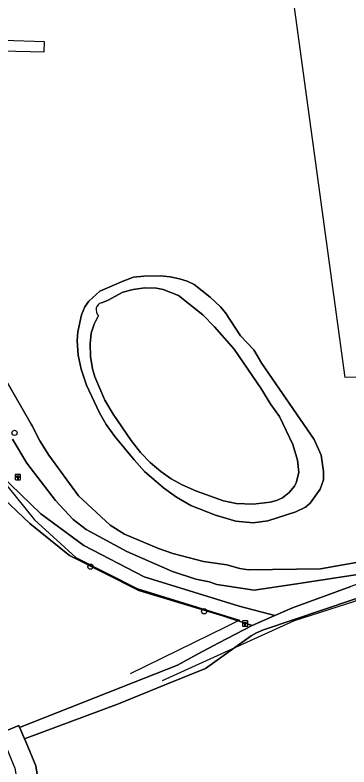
# Model space of a CAD drawing. Extents: x 160203 to 161530, y 379528 to 381797.
# Drawn here: x 161253.1 to 161315.2, y 381386.7 to 381526.6 of the extents above; entities that cross this region are included whole.
import ezdxf

# ---------------------------------------------------------------- set-up
doc = ezdxf.new("R2010")
doc.units = 0
for name, color, linetype in [('IMGEO_Boom', 7, 'Continuous'), ('IMGEO_Grasland_agrarisch', 7, 'Continuous'), ('IMGEO_Grasland_overig', 7, 'Continuous'), ('IMGEO_Groenvoorziening', 7, 'Continuous'), ('IMGEO_Hectometerpaal', 7, 'Continuous'), ('IMGEO_Hek', 7, 'Continuous'), ('IMGEO_Loofbos', 7, 'Continuous'), ('IMGEO_Oever', 7, 'Continuous'), ('IMGEO_Rijbaan_lokaal_onverhard', 7, 'Continuous'), ('IMGEO_Steiger', 7, 'Continuous'), ('IMGEO_Voetpad_onverhard', 7, 'Continuous'), ('IMGEO_Waterloop', 7, 'Continuous')]:
    doc.layers.add(name, color=color, linetype=linetype)

msp = doc.modelspace()

# ---------------------------------------------------------------- linework, layer by layer
at = {"layer": 'IMGEO_Boom'}
for centre in [(161253.01, 381448.86), (161267.13, 381423.97), (161288.29, 381415.68)]:
    msp.add_circle(centre, 0.489, dxfattribs=at)
at = {"layer": 'IMGEO_Grasland_agrarisch'}
msp.add_lwpolyline([(161230.31, 381385.5), (161247.45, 381391.8), (161250.42, 381393.04), (161253.78, 381394.44), (161253.94, 381394.08), (161275.16, 381402.44), (161283.3, 381405.64), (161287.04, 381407.68), (161291.02, 381409.84), (161297.19, 381413.05), (161291.75, 381414.84), (161276.1, 381419.52), (161263.23, 381426.05), (161255.83, 381432), (161247.31, 381440.08), (161234.58, 381436.12), (161190.69, 381420.21), (161167.12, 381412.8), (161143.54, 381405.38), (161130.51, 381401.14), (161125.03, 381399.23), (161118.6, 381395.67), (161111.15, 381390.92), (161100.64, 381384.03)], dxfattribs=at)
msp.add_lwpolyline([(161413.3, 381399.3), (161421.01, 381402.45), (161404.11, 381421.75), (161390.71, 381434.67), (161385.42, 381433.68), (161374.24, 381430.94), (161348.41, 381425.98), (161328.77, 381422.27), (161321.57, 381419.76), (161299.32, 381412.21), (161298.02, 381411.7), (161297.01, 381411.1), (161288.52, 381405.02), (161280.83, 381401.91), (161272.35, 381398.48), (161254.89, 381391.93), (161255.18, 381391.27), (161256.97, 381386.94), (161262.88, 381350.03), (161267.77, 381346.99), (161360.92, 381383.1), (161366.65, 381381.48)], close=True, dxfattribs=at)
at = {"layer": 'IMGEO_Grasland_overig'}
msp.add_lwpolyline([(161250.42, 381393.04), (161253.07, 381386.53), (161258.96, 381352.47), (161262.88, 381350.03), (161256.97, 381386.94), (161255.18, 381391.27), (161254.89, 381391.93), (161253.98, 381393.98), (161253.94, 381394.08), (161253.78, 381394.44)], close=True, dxfattribs=at)
at = {"layer": 'IMGEO_Groenvoorziening'}
for points in [[(161325.35, 381423.82), (161305.1, 381420.75), (161297.6, 381419.61), (161290.63, 381420.64), (161289.21, 381421.14), (161286.7, 381421.66), (161282.41, 381423.07), (161273.87, 381426.8), (161266.33, 381430.87), (161263.9, 381432.74), (161260.65, 381436.31), (161255.32, 381443.25), (161252.63, 381447.66)], [(161248.4, 381442.9), (161257.89, 381433.8), (161265.87, 381427.93), (161277.1, 381422.08), (161294.77, 381416.62), (161301.4, 381414.92), (161304.7, 381416.35), (161315.56, 381420.3)]]:
    msp.add_lwpolyline(points, dxfattribs=at)
at = {"layer": 'IMGEO_Hectometerpaal'}
for p, q in [((161253.13, 381441.05), (161253.13, 381440.21)), ((161253.13, 381441.05), (161253.13, 381440.21)), ((161254.05, 381441.14), (161253.21, 381441.14)), ((161254.05, 381441.14), (161253.21, 381441.14)), ((161253.22, 381440.14), (161254.06, 381440.14)), ((161253.22, 381440.14), (161254.06, 381440.14)), ((161254.13, 381440.22), (161254.13, 381441.06)), ((161254.13, 381440.22), (161254.13, 381441.06)), ((161295.4, 381413.81), (161295.4, 381412.97)), ((161295.4, 381413.81), (161295.4, 381412.97)), ((161296.32, 381413.89), (161295.48, 381413.89)), ((161296.32, 381413.89), (161295.48, 381413.89)), ((161296.4, 381412.98), (161296.4, 381413.82)), ((161296.4, 381412.98), (161296.4, 381413.82)), ((161295.49, 381412.89), (161296.33, 381412.89)), ((161295.49, 381412.89), (161296.33, 381412.89))]:
    msp.add_line(p, q, dxfattribs=at)
for points in [[(161253.66, 381440.28), (161253.6, 381440.28), (161253.6, 381440.58), (161253.38, 381440.58), (161253.38, 381440.85), (161253.88, 381440.85), (161253.88, 381440.58), (161253.66, 381440.58), (161253.66, 381440.28)], [(161295.93, 381413.04), (161295.87, 381413.04), (161295.87, 381413.34), (161295.65, 381413.34), (161295.65, 381413.61), (161296.15, 381413.61), (161296.15, 381413.34), (161295.93, 381413.34), (161295.93, 381413.04)]]:
    msp.add_lwpolyline(points, dxfattribs=at)
for centre, start, end in [((161253.21, 381441.06), 92.4484, 184.2845), ((161253.21, 381441.06), 92.4484, 184.2845), ((161253.21, 381440.21), 182.4484, 274.2845), ((161253.21, 381440.21), 182.4484, 274.2845), ((161254.05, 381441.06), 2.4484, 94.2845), ((161254.05, 381441.06), 2.4484, 94.2845), ((161254.05, 381440.21), 272.4484, 4.2845), ((161254.05, 381440.21), 272.4484, 4.2845), ((161295.48, 381413.81), 92.4484, 184.2845), ((161295.48, 381413.81), 92.4484, 184.2845), ((161296.33, 381413.81), 2.4484, 94.2845), ((161296.33, 381413.81), 2.4484, 94.2845), ((161295.48, 381412.97), 182.4484, 274.2845), ((161295.48, 381412.97), 182.4484, 274.2845), ((161296.33, 381412.97), 272.4484, 4.2845), ((161296.33, 381412.97), 272.4484, 4.2845)]:
    msp.add_arc(centre, 0.0779, start, end, dxfattribs=at)
at = {"layer": 'IMGEO_Hek'}
for points in [[(161233.18, 381437.83), (161248.4, 381442.9), (161256.74, 381432.67), (161264.42, 381425.71), (161275.84, 381419.9), (161294.83, 381414.02)], [(161390.71, 381434.67), (161377.8, 381432.45), (161358.29, 381428.28), (161335.14, 381424.83), (161323.67, 381420.86), (161316.26, 381417.47), (161305.01, 381413.91), (161280.48, 381402.76)], [(161294.83, 381414.02), (161292.25, 381412.75)], [(161292.25, 381412.75), (161274.54, 381404.03)]]:
    msp.add_lwpolyline(points, dxfattribs=at)
at = {"layer": 'IMGEO_Loofbos'}
for points in [[(161298.85, 381457.17), (161293.83, 381464.41), (161290.23, 381468.58), (161288.03, 381470.8), (161283.49, 381474.4), (161280.67, 381475.52), (161279.41, 381475.8), (161277.23, 381475.84), (161275.08, 381475.53), (161273.15, 381475.02), (161270.32, 381473.49), (161269.18, 381473.06)], [(161268.63, 381470.68), (161267.81, 381469.11), (161267.26, 381467.42), (161267.05, 381465.41), (161267.15, 381463.07), (161267.51, 381460.75), (161267.92, 381459.31), (161269.78, 381454.93), (161271.36, 381452.33), (161274.69, 381447.47), (161276.44, 381445.23), (161278.24, 381443.35), (161280.22, 381441.65), (161282.16, 381440.33), (161284.21, 381439.2), (161286.86, 381438.01), (161291.88, 381436.24), (161294.23, 381435.72), (161297.4, 381435.6), (161300.55, 381435.96), (161301.75, 381436.27), (161302.88, 381436.79), (161304.08, 381437.76), (161305.07, 381438.94), (161305.42, 381439.57), (161305.86, 381441.52), (161305.67, 381443.8), (161304.79, 381446.68), (161302.32, 381451.89), (161300.71, 381454.11), (161298.85, 381457.17)]]:
    msp.add_lwpolyline(points, dxfattribs=at)
msp.add_arc((161269.55, 381471.72), 1.38, 105.5142, 228.4577, dxfattribs=at)
at = {"layer": 'IMGEO_Oever'}
msp.add_lwpolyline([(161309.86, 381438.37), (161310.45, 381440.14), (161310.49, 381441.69), (161310.07, 381444.74), (161308.71, 381447.63), (161298.98, 381461.79), (161297.49, 381464.3), (161295.03, 381466.91), (161292.24, 381471.19), (161291.29, 381472.29), (161289.38, 381474.07), (161286.41, 381476.48), (161285.1, 381477.1), (161283.71, 381477.54), (161281.93, 381477.9), (161280.12, 381478.08), (161277.06, 381478.01), (161275.16, 381477.79), (161273.32, 381477.15), (161268.88, 381475.24), (161266.83, 381473.37), (161266.08, 381472.31), (161265.45, 381470.84), (161264.75, 381467.65), (161264.67, 381465.99), (161264.86, 381463.33), (161265.38, 381460.71), (161266.4, 381457.71), (161268.78, 381452.56), (161270.04, 381450.4), (161271.64, 381448.2), (161275.23, 381443.83), (161277.19, 381441.66), (161280.69, 381438.64), (161283.16, 381436.9), (161285.77, 381435.38), (161290.37, 381433.57), (161294.2, 381432.43), (161297.41, 381432.15), (161300.12, 381432.51), (161305.33, 381434.15), (161307.14, 381435.05), (161307.97, 381435.8)], close=True, dxfattribs=at)
for points in [[(161269.18, 381473.06), (161270.32, 381473.49), (161273.15, 381475.02), (161275.08, 381475.53), (161277.23, 381475.84), (161279.41, 381475.8), (161280.67, 381475.52), (161283.49, 381474.4), (161288.03, 381470.8), (161290.23, 381468.58), (161293.83, 381464.41), (161298.85, 381457.17), (161300.71, 381454.11), (161302.32, 381451.89), (161304.79, 381446.68), (161305.67, 381443.8), (161305.86, 381441.52), (161305.42, 381439.57), (161305.07, 381438.94), (161304.08, 381437.76), (161302.88, 381436.79), (161301.75, 381436.27)], [(161301.75, 381436.27), (161300.55, 381435.96), (161297.4, 381435.6), (161294.23, 381435.72), (161291.88, 381436.24), (161286.86, 381438.01), (161284.21, 381439.2), (161282.16, 381440.33), (161280.22, 381441.65), (161278.24, 381443.35), (161276.44, 381445.23), (161274.69, 381447.47), (161271.36, 381452.33), (161269.78, 381454.93), (161267.92, 381459.31), (161267.51, 381460.75), (161267.15, 381463.07), (161267.05, 381465.41), (161267.26, 381467.42), (161267.81, 381469.11), (161268.63, 381470.68)], [(161317.58, 381424.91), (161309.91, 381423.59), (161296.5, 381423.41), (161294.92, 381423.64), (161292.5, 381424.31), (161288.18, 381424.95), (161282.43, 381426.44), (161279.77, 381427.38), (161273.49, 381430.05), (161270.77, 381431.7), (161264.88, 381437.18), (161259.37, 381444.7), (161257.72, 381447.36), (161256.28, 381450.17), (161256.13, 381450.46), (161250.68, 381459.88)], [(161252.63, 381447.66), (161255.32, 381443.25), (161260.65, 381436.31), (161263.9, 381432.74), (161266.33, 381430.87), (161273.87, 381426.8), (161282.41, 381423.07), (161286.7, 381421.66), (161289.21, 381421.14), (161290.63, 381420.64), (161297.6, 381419.61), (161305.1, 381420.75), (161325.35, 381423.82)]]:
    msp.add_lwpolyline(points, dxfattribs=at)
msp.add_arc((161269.55, 381471.72), 1.38, 105.5142, 228.4577, dxfattribs=at)
at = {"layer": 'IMGEO_Rijbaan_lokaal_onverhard'}
msp.add_lwpolyline([(161265.87, 381427.93), (161257.89, 381433.8), (161248.4, 381442.9), (161247.31, 381440.08), (161255.83, 381432), (161263.23, 381426.05), (161276.1, 381419.52), (161291.75, 381414.84), (161297.19, 381413.05), (161301.4, 381414.92), (161294.77, 381416.62), (161277.1, 381422.08)], close=True, dxfattribs=at)
at = {"layer": 'IMGEO_Steiger'}
msp.add_lwpolyline([(161258.56, 381521.59), (161250.97, 381521.81), (161250.64, 381519.93), (161258.52, 381519.71)], close=True, dxfattribs=at)
at = {"layer": 'IMGEO_Voetpad_onverhard'}
msp.add_lwpolyline([(161325.35, 381423.82), (161315.56, 381420.3), (161304.7, 381416.35), (161301.4, 381414.92), (161297.19, 381413.05), (161291.02, 381409.84), (161287.04, 381407.68), (161283.3, 381405.64), (161275.16, 381402.44), (161253.94, 381394.08), (161253.98, 381393.98), (161254.89, 381391.93), (161272.35, 381398.48), (161280.83, 381401.91), (161288.52, 381405.02), (161297.01, 381411.1), (161298.02, 381411.7), (161299.32, 381412.21), (161321.57, 381419.76)], dxfattribs=at)
at = {"layer": 'IMGEO_Waterloop'}
for points in [[(161420.71, 381460.6), (161314.51, 381459.15), (161293.28, 381614.07), (161257.97, 381690.76), (161258.84, 381727.31), (161255.36, 381727.8)], [(161250.68, 381459.88), (161256.13, 381450.46), (161256.28, 381450.17), (161257.72, 381447.36), (161259.37, 381444.7), (161264.88, 381437.18), (161270.77, 381431.7), (161273.49, 381430.05), (161279.77, 381427.38), (161282.43, 381426.44), (161288.18, 381424.95), (161292.5, 381424.31), (161294.92, 381423.64), (161296.5, 381423.41), (161309.91, 381423.59), (161317.58, 381424.91)]]:
    msp.add_lwpolyline(points, dxfattribs=at)
msp.add_lwpolyline([(161308.71, 381447.63), (161310.07, 381444.74), (161310.49, 381441.69), (161310.45, 381440.14), (161309.86, 381438.37), (161307.97, 381435.8), (161307.14, 381435.05), (161305.33, 381434.15), (161300.12, 381432.51), (161297.41, 381432.15), (161294.2, 381432.43), (161290.37, 381433.57), (161285.77, 381435.38), (161283.16, 381436.9), (161280.69, 381438.64), (161277.19, 381441.66), (161275.23, 381443.83), (161271.64, 381448.2), (161270.04, 381450.4), (161268.78, 381452.56), (161266.4, 381457.71), (161265.38, 381460.71), (161264.86, 381463.33), (161264.67, 381465.99), (161264.75, 381467.65), (161265.45, 381470.84), (161266.08, 381472.31), (161266.83, 381473.37), (161268.88, 381475.24), (161273.32, 381477.15), (161275.16, 381477.79), (161277.06, 381478.01), (161280.12, 381478.08), (161281.93, 381477.9), (161283.71, 381477.54), (161285.1, 381477.1), (161286.41, 381476.48), (161289.38, 381474.07), (161291.29, 381472.29), (161292.24, 381471.19), (161295.03, 381466.91), (161297.49, 381464.3), (161298.98, 381461.79)], close=True, dxfattribs=at)

doc.saveas('drawing.dxf')
